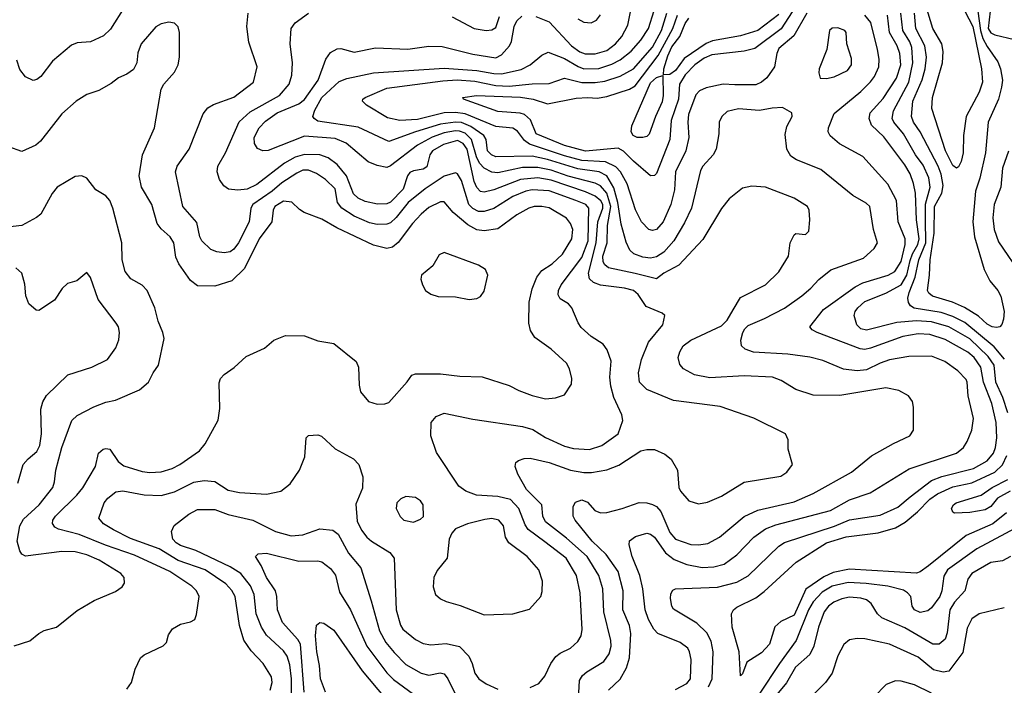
# Model space of a CAD drawing. Extents: x 997026 to 1115308, y 536381 to 619039.
# Tile 434 of 484: x 1089145 to 1094295, y 551211 to 554691. Entities that reach past the tile are written whole.
import ezdxf

# ---------------------------------------------------------------- set-up
doc = ezdxf.new("R2010")
doc.units = 0

msp = doc.modelspace()

# ---------------------------------------------------------------- linework, layer by layer
at = {"layer": '0CON20XD'}
for points in [[(1094315, 555050.4), (1094275.8, 555034.2), (1094253.8, 555015), (1094215.8, 554925), (1094213, 554845), (1094220.5, 554735), (1094211.2, 554645), (1094225, 554622.9), (1094245, 554611.6), (1094347.7, 554587.7)], [(1091845, 554708.5), (1091915, 554679.6), (1092031.6, 554555), (1092075, 554522.6), (1092102.5, 554512.5), (1092155, 554512.3), (1092215, 554530), (1092261.8, 554565), (1092293.6, 554603.6), (1092326.5, 554663.5), (1092352, 554795)], [(1092241.3, 554458.7), (1092285, 554480.9), (1092343.2, 554526.8), (1092393.1, 554585), (1092433.7, 554645), (1092493.9, 554835)], [(1089695, 554760.8), (1089618.9, 554641.1), (1089583.6, 554606.4), (1089515, 554576.2), (1089445, 554571.1), (1089415, 554558.5), (1089315.7, 554474.3), (1089255, 554394.4), (1089235, 554378.6), (1089215, 554374), (1089175, 554392.5), (1089145, 554430), (1089129.6, 554479.6)], [(1093205, 554761.6), (1093126.9, 554643.1), (1092989.7, 554540.3), (1092935, 554526.2), (1092765, 554507.3), (1092725, 554490.2), (1092676.7, 554455), (1092625, 554403.5), (1092595.5, 554355), (1092590.5, 554275), (1092551.7, 554165), (1092546.1, 554065), (1092475, 553886.9), (1092465, 553876.9), (1092445, 553875.6), (1092355, 553951.1), (1092303.8, 554003.8), (1092275, 554019.2), (1092105, 554004.2), (1091995, 554033.8), (1091846.4, 554095), (1091816.9, 554166.9), (1091785.4, 554195.4), (1091762.2, 554202.2), (1091645, 554211.3), (1091466.7, 554275), (1091462.5, 554285), (1091534.8, 554295.2), (1091765, 554286), (1091831.2, 554275), (1091905, 554250.5), (1092055, 554280.8), (1092115.9, 554284.1), (1092165, 554281.6), (1092215, 554290), (1092335, 554328.7), (1092364.4, 554345.6), (1092485, 554504.3), (1092561.9, 554645), (1092586, 554715)], [(1094088.6, 554735), (1094130.2, 554655), (1094176, 554435), (1094181.1, 554365), (1094162.6, 554312.6), (1094095.7, 554184.3), (1094081.2, 554085), (1094079.7, 553995), (1094069.4, 553950.6), (1094055, 553921.4), (1094045, 553914.4), (1094025, 553929.4), (1093988.1, 554005), (1093916.6, 554226.6), (1093918.8, 554285), (1093971.8, 554465), (1093975.8, 554525), (1093967.6, 554565), (1093921.1, 554645), (1093884.4, 554765)], [(1091815, 551199.1), (1091859.4, 551220.6), (1091892, 551258), (1091923.1, 551325), (1091948.8, 551361.2), (1091970.9, 551379.1), (1092025.3, 551404.7), (1092065, 551439.2), (1092081.4, 551468.6), (1092087, 551503), (1092076.8, 551695), (1092058, 551785), (1092003.9, 551875), (1091891.5, 551961.5), (1091804.7, 552025), (1091789.3, 552049.3), (1091755.2, 552135.2), (1091711.5, 552181.5), (1091645, 552198.8), (1091534.7, 552204.7), (1091479.2, 552225), (1091442.1, 552252.1), (1091325, 552428.8), (1091295.6, 552515), (1091297.1, 552585), (1091323.7, 552616.3), (1091365, 552634.4), (1091515, 552602.7), (1091774, 552564), (1091828, 552548), (1091895, 552506.1), (1091995, 552460.8), (1092040.7, 552449.3), (1092125, 552444.6), (1092189.2, 552465), (1092274.6, 552525.4), (1092299.4, 552595), (1092294.4, 552625), (1092252.7, 552715), (1092236.2, 552775), (1092232.4, 552822.4), (1092238.9, 552905), (1092218, 552965), (1092196.2, 552995), (1092133.8, 553035), (1092081.6, 553081.6), (1092065.3, 553105.3), (1092033.2, 553185), (1092015.2, 553205.2), (1091972.1, 553232.1), (1091961.9, 553251.9), (1091963.1, 553275), (1091977.7, 553305), (1092085, 553448), (1092118, 553535), (1092121.7, 553705), (1092106.7, 553725), (1092053.4, 553746.6), (1091915, 553797.2), (1091825, 553802.2), (1091792.2, 553795), (1091725, 553766.1), (1091625, 553704.8), (1091575, 553687.8), (1091545, 553689), (1091515, 553703.3), (1091493.8, 553725), (1091455, 553851.1), (1091435, 553885.8), (1091425, 553890.8), (1091365, 553872.8), (1091265, 553806.2), (1091177.2, 553735), (1091113.8, 553656.2), (1091085, 553629.7), (1091065, 553622.1), (1091015, 553620.2), (1090975, 553629.2), (1090895, 553664.3), (1090829.2, 553705), (1090806.7, 553735), (1090795, 553806.7), (1090745, 553855.9), (1090696.6, 553886.6), (1090655, 553903.7), (1090625, 553903.8), (1090595, 553889.5), (1090515, 553838.3), (1090466, 553794), (1090363.5, 553725), (1090353.3, 553705), (1090345.4, 553635), (1090289.5, 553525), (1090265, 553491.5), (1090245, 553477.7), (1090215, 553471.5), (1090175, 553477.1), (1090145, 553490), (1090097.8, 553535), (1090087.8, 553555), (1090070.4, 553630.4), (1089997.8, 553715), (1089960, 553895), (1089968.1, 553925), (1090031.9, 554015), (1090105, 554198.8), (1090129.4, 554230.6), (1090157.7, 554247.7), (1090264, 554286), (1090367.8, 554365), (1090387.5, 554445), (1090343.6, 554573.6), (1090333.1, 554655), (1090339.4, 554725)], [(1092807.9, 552667.9), (1092565, 552699.5), (1092425, 552757.5), (1092386.7, 552795), (1092380.9, 552845), (1092396.4, 552915), (1092433.5, 553005), (1092509.2, 553095), (1092518.8, 553145), (1092505, 553156.9), (1092422, 553192), (1092380, 553255), (1092355, 553275.8), (1092307.9, 553287.9), (1092183.4, 553303.4), (1092146.8, 553316.8), (1092126, 553336), (1092120, 553365), (1092160.8, 553525), (1092169.6, 553635), (1092194.9, 553705.1), (1092195.1, 553725), (1092184.1, 553744.1), (1092155, 553768.6), (1092105, 553790.3), (1091925, 553853), (1091855, 553863.8), (1091764.4, 553855.6), (1091625, 553801.1), (1091575, 553788.8), (1091555, 553792.7), (1091535, 553814.6), (1091522.1, 553845), (1091484.9, 554015), (1091464.6, 554044.6), (1091435, 554059.3), (1091360.8, 554039.2), (1091304.1, 554005), (1091289.4, 553985), (1091275, 553921.9), (1091255, 553909.1), (1091205, 553901.5), (1091185, 553892.2), (1091173.1, 553875), (1091150.7, 553805), (1091085, 553737.7), (1091065, 553728.9), (1091015.9, 553725.9), (1090951.2, 553741.2), (1090915, 553758.4), (1090890.7, 553780.7), (1090854.1, 553874.1), (1090805, 553933.8), (1090758.1, 553968.1), (1090715, 553984.2), (1090635, 553987.2), (1090585, 553972.7), (1090529.8, 553940.2), (1090385, 553830.3), (1090335, 553805.8), (1090285, 553800), (1090236.7, 553805), (1090212.5, 553822.5), (1090190.6, 553855), (1090177.5, 553895), (1090181.2, 553925), (1090221.2, 553995), (1090292.2, 554157.8), (1090350.5, 554209.5), (1090503.5, 554295), (1090553.8, 554355), (1090568, 554402), (1090571.3, 554465), (1090559.2, 554565), (1090564.2, 554645), (1090585.7, 554674.3), (1090656, 554725)], [(1092224.6, 551185.4), (1092285, 551243.3), (1092318.2, 551301.8), (1092333.8, 551355), (1092341.8, 551481.8), (1092333.6, 551523.6), (1092298.9, 551605), (1092300.9, 551705), (1092274.7, 551805), (1092212.6, 551895), (1092139.6, 551965), (1092050.6, 552075), (1092040.6, 552095), (1092040.6, 552145), (1092052.2, 552167.8), (1092085, 552180), (1092115, 552168.1), (1092152.5, 552125), (1092183.4, 552113.4), (1092215, 552114), (1092296.2, 552135), (1092385, 552166), (1092425, 552165.6), (1092455, 552156.4), (1092475.2, 552145.2), (1092498.8, 552118.8), (1092545, 552010), (1092575, 551974.7), (1092655, 551947.2), (1092695, 551944.7), (1092745, 551951.8), (1092805, 551984.5), (1092935, 552094), (1093005, 552126.9), (1093195, 552169.3), (1093295, 552214), (1093495, 552324.6), (1093599.8, 552410.2), (1093714.6, 552475.4), (1093801.2, 552515), (1093820, 552545), (1093820, 552665), (1093814.1, 552694.1), (1093793.8, 552725), (1093742.4, 552752.4), (1093675, 552766.5), (1093435, 552726.1), (1093295, 552728.2), (1093205, 552758.1), (1093128, 552805), (1093081.9, 552821.9), (1092935, 552828.6), (1092755, 552817.7), (1092673.8, 552835), (1092616.1, 552866.1), (1092598.3, 552888.3), (1092589.4, 552925), (1092597.8, 552955), (1092615.6, 552985), (1092655, 553015.4), (1092815, 553090.9), (1092845, 553120.9), (1092876.3, 553173.7), (1092915, 553238.2), (1093045.8, 553305), (1093115, 553372.5), (1093165.8, 553455), (1093175.7, 553525), (1093195, 553566.2), (1093205, 553573.8), (1093255, 553567.5), (1093272.5, 553585), (1093278, 553645), (1093273.8, 553695), (1093266.2, 553715), (1093195, 553758.1), (1093045, 553816), (1092975, 553820), (1092925, 553810), (1092855.8, 553755), (1092815, 553704.2), (1092717.6, 553542.4), (1092592.5, 553407.5), (1092513.3, 553365), (1092475, 553335.8), (1092363.3, 553363.3), (1092225, 553394.1), (1092205, 553409.2), (1092196.2, 553425), (1092194.5, 553455), (1092217.3, 553525), (1092219.7, 553615), (1092237.5, 553715), (1092215, 553783.8), (1092182.9, 553822.9), (1092155, 553836.8), (1092013.7, 553873.7), (1091924.9, 553904.9), (1091855, 553918.1), (1091775, 553918.2), (1091645, 553890.8), (1091615, 553894.8), (1091575, 553914.7), (1091550.5, 553940.5), (1091533.6, 553973.6), (1091507.4, 554065), (1091475, 554097.2), (1091445, 554108.9), (1091425, 554109.6), (1091365, 554099.1), (1091302.5, 554077.5), (1091225.9, 554035), (1091085, 553926.6), (1091065, 553918.8), (1091015, 553928.5), (1090968.2, 553948.2), (1090852.5, 554045), (1090795, 554069.5), (1090635, 554081.7), (1090445, 554006.8), (1090416.2, 554006.2), (1090387.8, 554017.8), (1090373, 554043), (1090370.4, 554075), (1090398, 554125), (1090429.7, 554160.3), (1090491.3, 554205), (1090605, 554251.6), (1090635, 554274.2), (1090706.6, 554375), (1090745.8, 554484.2), (1090771.1, 554518.9), (1090805, 554538.5), (1090825, 554540.5), (1090895, 554522.1), (1091005, 554543.8), (1091175, 554537.9), (1091285, 554552.1), (1091355, 554551.2), (1091515, 554510.6), (1091635, 554492.7), (1091665, 554507.9), (1091707.3, 554555), (1091716.5, 554576.5), (1091730.4, 554655), (1091745, 554685.8), (1091770.7, 554709.3)], [(1093261.2, 554725), (1093193.3, 554606.7), (1093115, 554541.1), (1093104.7, 554515), (1093093.5, 554445), (1093052.9, 554387.1), (1093025, 554364), (1092995, 554350.9), (1092885, 554351.3), (1092825, 554354.6), (1092735.3, 554334.7), (1092700.4, 554319.6), (1092682.2, 554297.8), (1092643.3, 554195), (1092639.5, 554155), (1092645.3, 554075), (1092628.8, 554005), (1092575.9, 553895), (1092569, 553801), (1092551.1, 553725), (1092511.2, 553635), (1092475, 553594.6), (1092455, 553589.2), (1092435, 553593.8), (1092397.5, 553635), (1092365, 553697.1), (1092322.8, 553832.8), (1092286.8, 553895), (1092262.7, 553922.7), (1092208.8, 553948.8), (1092085, 553955.1), (1091995, 553979.6), (1091811.2, 554041.2), (1091785, 554060), (1091748.4, 554108.4), (1091725, 554123.5), (1091635, 554131.9), (1091475, 554198.5), (1091425, 554206), (1091365, 554203.4), (1091225, 554169), (1091133.6, 554163.6), (1091067.8, 554177.8), (1090959.2, 554245), (1090938, 554265), (1090940, 554275), (1090952, 554285), (1091065, 554332.6), (1091357.8, 554372.2), (1091433.7, 554376.3), (1091525, 554370.3), (1091635, 554346.8), (1091705, 554344.3), (1091825, 554356.4), (1091915, 554358.2), (1091995, 554384.7), (1092085, 554363.3), (1092155, 554362.3), (1092205, 554369.3), (1092284.9, 554395.2), (1092355, 554434.8), (1092455, 554547.3), (1092501.7, 554635), (1092529.2, 554725)], [(1091406.7, 554706.7), (1091521.2, 554645), (1091585.5, 554635.5), (1091615, 554638.2), (1091635, 554650.6), (1091655, 554708)], [(1092065, 554696.5), (1092095, 554678.5), (1092134.5, 554675.5), (1092161.5, 554688.5), (1092183, 554717)], [(1093115, 554718.3), (1093006.2, 554635), (1092915, 554607.3), (1092768.5, 554581.5), (1092735, 554566.7), (1092621, 554489), (1092575, 554424.8), (1092545, 554404.7), (1092512.5, 554402.5), (1092514.7, 554434.7), (1092535, 554502.9), (1092555, 554549.7), (1092597.2, 554602.8), (1092625, 554670.7), (1092645, 554700)], [(1092747, 551203), (1092766.1, 551245), (1092771.5, 551385), (1092762.1, 551442.1), (1092739.6, 551485), (1092685.9, 551535.9), (1092565, 551608), (1092555.7, 551625), (1092548.6, 551665), (1092550.3, 551689.7), (1092561.2, 551708.8), (1092575, 551715.8), (1092795, 551724.7), (1092895, 551750.8), (1092955, 551782.8), (1093115, 551938.5), (1093145, 551957.8), (1093406.9, 552043.1), (1093485, 552075.2), (1093645, 552100.3), (1093738, 552142), (1093803.4, 552196.6), (1093915, 552281.6), (1093967.6, 552302.4), (1094133.5, 552345), (1094205, 552384.2), (1094238.8, 552425), (1094249.5, 552455), (1094255.7, 552505), (1094252.4, 552585), (1094230.2, 552685), (1094185.5, 552795), (1094171.9, 552875), (1094138.1, 552925), (1094105, 552953.4), (1093985, 553018.5), (1093905, 553045.7), (1093845, 553048), (1093765, 553034.2), (1093595, 552973.7), (1093565, 552967.4), (1093540.4, 552970.4), (1093315.8, 553055), (1093289.5, 553069.5), (1093277.5, 553085), (1093349.5, 553175), (1093515.5, 553294.5), (1093555.5, 553314.5), (1093688.1, 553355), (1093721.5, 553375), (1093755, 553426.5), (1093776, 553515), (1093776.6, 553545), (1093740.6, 553635), (1093730.3, 553745), (1093685, 553831.4), (1093555.3, 553975.3), (1093432.6, 554042.6), (1093383.4, 554083.4), (1093374.3, 554105), (1093375.7, 554125), (1093405, 554200.8), (1093544.3, 554315.7), (1093595, 554366.4), (1093616.7, 554395), (1093638.4, 554445), (1093639.7, 554485), (1093631.2, 554535), (1093596, 554676), (1093565.2, 554715.2)], [(1094313.5, 552635), (1094287.5, 552715), (1094249.8, 552795), (1094241.3, 552885), (1094210.7, 552930.7), (1094115, 553022.6), (1094005, 553085.8), (1093915, 553111.9), (1093835, 553116.2), (1093732.7, 553107.3), (1093575, 553068.2), (1093545, 553074.7), (1093523.6, 553095), (1093509.2, 553145), (1093514, 553165), (1093528, 553185), (1093565, 553217.1), (1093675, 553260.8), (1093755, 553304.8), (1093785.1, 553354.9), (1093802.9, 553432.9), (1093813.9, 553466.1), (1093842.9, 553515), (1093849.8, 553545), (1093836.1, 553645), (1093830.4, 553785), (1093820.8, 553835), (1093802.6, 553885), (1093775, 553932.3), (1093665, 554078.8), (1093600.3, 554140.3), (1093587.3, 554175), (1093594, 554205), (1093660.9, 554279.1), (1093731, 554385), (1093753.9, 554455), (1093749.1, 554515), (1093735.2, 554555), (1093694, 554625), (1093684, 554715)], [(1094296.6, 552916.6), (1094241.4, 552981.4), (1094088.1, 553108.1), (1094025, 553138.8), (1093965, 553159.5), (1093823.5, 553183.5), (1093804.7, 553194.7), (1093793.3, 553213.3), (1093790.7, 553235), (1093796.8, 553265), (1093829.2, 553345), (1093847.5, 553435), (1093884.4, 553525), (1093883.4, 553645), (1093883.4, 553726.6), (1093907.1, 553815), (1093900.4, 553865), (1093871.1, 553931.1), (1093830.2, 553985), (1093767.1, 554095), (1093716.4, 554155), (1093707.9, 554175), (1093714.8, 554215), (1093795.2, 554365), (1093817.3, 554465), (1093811.4, 554545), (1093800.5, 554575), (1093764.5, 554635), (1093754.5, 554725)], [(1094156.5, 554735), (1094169.9, 554635), (1094182.9, 554592.9), (1094205, 554550.6), (1094261.2, 554471.2), (1094275.3, 554435), (1094284.7, 554375), (1094281, 554339), (1094264.7, 554275), (1094210.4, 554155), (1094197.2, 553995), (1094167.8, 553862.3), (1094144.6, 553795), (1094130.8, 553635), (1094139.4, 553555), (1094189.6, 553385), (1094218.5, 553325), (1094261.5, 553275), (1094276.2, 553245), (1094294.5, 553165), (1094291.1, 553125), (1094282.4, 553097.6), (1094271.2, 553085), (1094255, 553080.9), (1094231.2, 553085), (1094205, 553099.6), (1094160.3, 553140.3), (1094087, 553187), (1094023.5, 553213.5), (1093920, 553245), (1093900.4, 553260.4), (1093892.7, 553275), (1093903.9, 553355), (1093906.3, 553435), (1093928.1, 553575), (1093929.4, 553715), (1093968.5, 553785), (1093974.8, 553825), (1093964.1, 553884.1), (1093949.1, 553925), (1093854.2, 554104.2), (1093820.3, 554155), (1093809.2, 554185), (1093816, 554265), (1093865, 554376.9), (1093881.5, 554435), (1093887.3, 554495), (1093879.6, 554555), (1093831.7, 554645), (1093825.2, 554725)], [(1089705, 551190.6), (1089729.2, 551225), (1089748.8, 551295), (1089775.8, 551355), (1089795, 551370), (1089895, 551416.7), (1089912.5, 551435), (1089922.5, 551475), (1089944.2, 551505.8), (1089985, 551531.2), (1090037.5, 551542.5), (1090060, 551555), (1090069.3, 551580.7), (1090084.1, 551675.9), (1090070, 551705), (1090045, 551728.6), (1089930.5, 551805), (1089745, 551891.6), (1089593.8, 551943.8), (1089455, 552000), (1089347.1, 552027.1), (1089328.1, 552038.1), (1089316.4, 552056.4), (1089318.2, 552075), (1089332.1, 552095), (1089444.4, 552205.6), (1089475, 552243.5), (1089541.9, 552355), (1089557.5, 552425), (1089581.2, 552445), (1089595, 552449.5), (1089615.8, 552445), (1089660.6, 552380.6), (1089689.2, 552359.2), (1089785, 552328.8), (1089825, 552323.2), (1089885, 552326.2), (1089942, 552345), (1089982.5, 552365), (1090085, 552436.9), (1090115, 552474), (1090182.4, 552597.6), (1090191.1, 552658.9), (1090187.9, 552792.1), (1090195.7, 552815), (1090213.8, 552836.2), (1090267, 552873), (1090330, 552930), (1090425.6, 552974.4), (1090474.3, 553015.7), (1090535, 553040), (1090635, 553038.8), (1090705, 553011.2), (1090787.7, 552997.7), (1090905, 552903.3), (1090917.1, 552875), (1090920.3, 552780.3), (1090928, 552745), (1090970, 552695), (1091015, 552680), (1091055, 552682), (1091075, 552690), (1091171.7, 552798.3), (1091195, 552832.5), (1091215, 552838.8), (1091345, 552838.9), (1091447, 552827), (1091564.4, 552824.4), (1091705, 552778.6), (1091755, 552751.4), (1091825, 552725.6), (1091895, 552709.4), (1091946.8, 552713.2), (1091995, 552728.8), (1092031.4, 552785), (1092033.1, 552815), (1092021.1, 552865), (1092004.7, 552894.7), (1091925, 552969.1), (1091839.9, 553029.9), (1091816.4, 553066.4), (1091807.9, 553105), (1091810.4, 553215), (1091825.3, 553284.7), (1091849.1, 553345), (1091875, 553380), (1091929.1, 553415), (1091984.3, 553465.7), (1092032.1, 553545), (1092037.3, 553595), (1092026.5, 553625), (1092004.1, 553654.1), (1091915, 553707.7), (1091875, 553715.3), (1091835, 553714), (1091807.1, 553705), (1091745, 553670), (1091645, 553598), (1091575, 553586.6), (1091535, 553593.2), (1091489, 553619), (1091412.2, 553682.2), (1091365, 553739.1), (1091345, 553739.2), (1091285, 553708.5), (1091245.5, 553675), (1091198.5, 553625), (1091125, 553525.5), (1091095, 553501.8), (1091065, 553494.5), (1090995, 553512.7), (1090803.3, 553603.3), (1090725, 553648.9), (1090633, 553683), (1090608, 553698), (1090567.8, 553737.8), (1090525, 553742.4), (1090478.5, 553715), (1090470.5, 553695), (1090463.6, 553635), (1090398.1, 553545), (1090320, 553390), (1090254, 553326), (1090165, 553298.2), (1090075, 553299.4), (1090038.1, 553328.1), (1089976.9, 553415), (1089960.8, 553449.2), (1089951.1, 553525), (1089931.1, 553555), (1089885, 553596.9), (1089863.6, 553625), (1089835.7, 553725.7), (1089781.1, 553815), (1089768.8, 553875), (1089786.9, 553985), (1089849.5, 554125), (1089885, 554327.5), (1089898, 554355), (1089955, 554416.2), (1089974.2, 554455), (1089980, 554495), (1089980, 554625), (1089973.9, 554653.9), (1089955, 554673.8), (1089925, 554677.5), (1089885, 554670), (1089856.9, 554653.1), (1089779.4, 554565), (1089762.6, 554517.4), (1089756.9, 554465), (1089739.4, 554430.6), (1089705, 554407.1), (1089661.9, 554388.1), (1089623.1, 554356.9), (1089558.6, 554321.4), (1089495, 554300.6), (1089439.2, 554265), (1089365, 554199.2), (1089253.9, 554056.1), (1089228.8, 554035), (1089155, 554001.2), (1089087, 554027)], [(1093365, 554384.2), (1093405, 554393.1), (1093474, 554425), (1093495.5, 554455), (1093495, 554487.5), (1093472, 554565), (1093468, 554625), (1093460, 554635), (1093425, 554648.5), (1093395, 554647.8), (1093380, 554635), (1093366.9, 554535), (1093326, 554435), (1093324, 554414), (1093332.5, 554385), (1093365, 554384.2)], [(1092575, 551188.2), (1092635, 551220.8), (1092653.9, 551245), (1092656.9, 551345), (1092649.1, 551385), (1092638.9, 551405), (1092599.2, 551435), (1092482.3, 551482.3), (1092461.8, 551505), (1092434.2, 551554.2), (1092416, 551605), (1092403.9, 551715), (1092388.9, 551785), (1092348.5, 551885), (1092331.9, 551945), (1092334.5, 551965.5), (1092365, 551988.1), (1092425, 552005.5), (1092445, 552001.5), (1092465, 551984.5), (1092523, 551903), (1092567.7, 551867.7), (1092635, 551842.7), (1092715, 551826.9), (1092775, 551829.7), (1092829.2, 551845), (1092895, 551892.9), (1092985, 551985.4), (1093045, 552028.4), (1093100.1, 552049.9), (1093385, 552125.3), (1093485, 552180), (1093592.7, 552217.3), (1093797, 552343), (1094045, 552424.6), (1094081.1, 552455), (1094101.5, 552485), (1094125.6, 552545), (1094133.6, 552605), (1094105.5, 552725), (1094101.1, 552795), (1094095, 552809.2), (1094051.4, 552855), (1093984.7, 552904.7), (1093915, 552931.8), (1093795, 552929.7), (1093695, 552912.1), (1093645, 552895.2), (1093575, 552860.8), (1093524.8, 552854.8), (1093453.3, 552863.3), (1093345, 552910), (1093277, 552927), (1093162, 552942), (1092983.1, 552953.1), (1092938.6, 552968.6), (1092920, 552985), (1092916.5, 553015), (1092927.5, 553055), (1092936.9, 553075), (1092955, 553091.5), (1093040.6, 553129.4), (1093145, 553183.1), (1093235, 553247.3), (1093282.9, 553287.1), (1093325, 553333.3), (1093387.4, 553382.6), (1093558, 553445), (1093614, 553495), (1093630.8, 553525), (1093611.5, 553595), (1093592.2, 553715), (1093572.6, 553732.6), (1093501.8, 553771.8), (1093335, 553908.2), (1093207.7, 553957.7), (1093177.9, 553977.9), (1093158, 554015), (1093149.5, 554090.5), (1093157.4, 554132.6), (1093185.8, 554185), (1093183.3, 554205), (1093135, 554232), (1093080.7, 554229.3), (1093015, 554216.4), (1092905, 554225.5), (1092845, 554210.6), (1092817.1, 554185), (1092803.3, 554155), (1092801.1, 554095), (1092788.1, 554015), (1092772.2, 553985), (1092718.2, 553925), (1092705, 553902), (1092659.1, 553705), (1092621.8, 553628.2), (1092565.9, 553535), (1092514.4, 553475.6), (1092475, 553451.4), (1092445, 553444.2), (1092405, 553448.7), (1092357, 553467), (1092335.8, 553485.8), (1092317.2, 553527.3), (1092291.2, 553621.2), (1092274, 553735), (1092252.6, 553812.6), (1092215.2, 553875), (1092175.9, 553895.9), (1092065, 553911.1), (1091905, 553961), (1091825, 553978.4), (1091635, 553973.9), (1091612.3, 553985), (1091591.8, 554005), (1091585.3, 554065), (1091572.4, 554085), (1091505, 554132.4), (1091455, 554153.3), (1091425, 554155.8), (1091345, 554145.1), (1091214.6, 554105.4), (1091075, 554053.8), (1090915, 554129.8), (1090705, 554161.2), (1090684.2, 554174.2), (1090678.5, 554185), (1090688.8, 554218.8), (1090725.8, 554285), (1090815, 554368.2), (1090855, 554383.4), (1090996.1, 554413.9), (1091365, 554437.8), (1091535, 554425.7), (1091625, 554409.4), (1091665, 554409), (1091768.3, 554431.7), (1091815, 554455.4), (1091875, 554505.5), (1091908.9, 554521.1), (1091995, 554488.3), (1092065.7, 554445.7), (1092095, 554434.5), (1092174.2, 554435.8), (1092241.3, 554458.7)], [(1092405, 554074.4), (1092375, 554074.4), (1092354.2, 554085), (1092343.1, 554105), (1092345.9, 554135.9), (1092445, 554360.4), (1092475, 554389.2), (1092508.8, 554398.8), (1092511.1, 554295), (1092505, 554261.4), (1092470, 554185), (1092437.4, 554092.6), (1092425, 554080), (1092405, 554074.4)], [(1094316.6, 554003.4), (1094286.3, 553915), (1094276.7, 553815), (1094242.4, 553725), (1094235.3, 553655), (1094241.9, 553595), (1094265, 553529.4), (1094387.6, 553347.6)], [(1089115, 551417.5), (1089197.4, 551442.6), (1089245, 551482), (1089273.2, 551496.8), (1089336.7, 551515), (1089445, 551601.2), (1089535, 551653.8), (1089645, 551702), (1089680, 551725), (1089693.3, 551745), (1089691.2, 551775), (1089674, 551795), (1089560, 551865), (1089495, 551893.5), (1089435, 551908.8), (1089365, 551909.8), (1089175, 551885.5), (1089155, 551896.9), (1089145, 551914.3), (1089130.9, 551965), (1089145.3, 552045), (1089165, 552080), (1089246.7, 552155), (1089317.3, 552245), (1089327.3, 552275), (1089333.5, 552335), (1089365.4, 552454.6), (1089418, 552595), (1089445, 552622), (1089533.2, 552666.8), (1089595, 552691.4), (1089645, 552702.5), (1089771.2, 552755), (1089819.2, 552795), (1089842, 552845), (1089871.2, 552885), (1089900, 553025), (1089894, 553055), (1089868.6, 553115), (1089851.8, 553185), (1089810.6, 553275), (1089785, 553302.9), (1089726.6, 553336.6), (1089695.8, 553375), (1089681.4, 553435), (1089678.9, 553525), (1089632.7, 553705), (1089616, 553746), (1089595, 553770.8), (1089542.4, 553802.4), (1089495, 553863.3), (1089470, 553875), (1089435, 553870.8), (1089340.6, 553815), (1089315, 553783.1), (1089255.3, 553674.7), (1089233.3, 553656.7), (1089155, 553615.6), (1089065, 553604.3)], [(1091495, 553227.5), (1091535, 553232.5), (1091555, 553243.8), (1091575, 553272.5), (1091594, 553355), (1091581.2, 553385), (1091545, 553408), (1091365, 553474.3), (1091338.3, 553461.7), (1091305.5, 553404.5), (1091246.2, 553355), (1091243.8, 553335), (1091251.2, 553305), (1091266.7, 553275), (1091295, 553256.2), (1091334.1, 553244.1), (1091425, 553242.5), (1091495, 553227.5)], [(1089135, 552267.5), (1089162.2, 552365), (1089189.2, 552395), (1089235, 552433.1), (1089250, 552465), (1089258.4, 552525), (1089254.6, 552655.4), (1089265, 552693.8), (1089284.6, 552725.4), (1089396.1, 552833.9), (1089521.2, 552875), (1089604, 552915), (1089648, 552975), (1089663, 553017), (1089666.9, 553055), (1089661.4, 553085), (1089650, 553105), (1089555, 553228), (1089515, 553342.5), (1089495, 553370), (1089443.6, 553326.4), (1089395, 553312.5), (1089366.7, 553285), (1089326.2, 553225), (1089245, 553171.2), (1089231.7, 553171.7), (1089193.3, 553205), (1089177.3, 553247.3), (1089172.3, 553307.7), (1089155.7, 553365.7), (1089125, 553394)], [(1092063.1, 551045), (1092072.5, 551235), (1092088.8, 551261.2), (1092110.7, 551280.7), (1092200.9, 551335), (1092227.3, 551375), (1092239.3, 551415), (1092237.2, 551445), (1092201, 551595), (1092194.2, 551715), (1092174.4, 551784.4), (1092113.6, 551885), (1092005, 551980.2), (1091895.2, 552065.2), (1091880.8, 552095), (1091875.2, 552155.2), (1091795.3, 552235), (1091750, 552315), (1091735.7, 552355), (1091740, 552375), (1091753.5, 552386.5), (1091783.2, 552396.8), (1091815, 552397.8), (1091915, 552375.8), (1092025, 552335.8), (1092095, 552324.1), (1092135, 552322.8), (1092215, 552336.6), (1092278, 552362), (1092394.1, 552435.9), (1092425, 552444.5), (1092465, 552443.5), (1092519.8, 552419.8), (1092552.4, 552392.4), (1092585.5, 552335), (1092592.5, 552245), (1092601.5, 552225), (1092645, 552175.6), (1092695, 552160), (1092742.4, 552167.6), (1092815, 552198.9), (1092935, 552272.9), (1093126.2, 552305), (1093158, 552325), (1093186.2, 552365), (1093163.8, 552445), (1093163.8, 552495), (1093151.2, 552525), (1092985, 552608), (1092807.9, 552667.9)], [(1090455.6, 551185), (1090465.5, 551225), (1090461.5, 551255), (1090418.1, 551325), (1090355, 551390.6), (1090316.9, 551446.9), (1090293.9, 551523.9), (1090271.6, 551675), (1090255, 551706.5), (1090222.1, 551742.1), (1090114.6, 551815), (1089974.1, 551864.1), (1089875, 551924.4), (1089725, 551978.4), (1089635, 552023.3), (1089583.3, 552055), (1089558.1, 552085), (1089586.7, 552165), (1089605, 552188.6), (1089647.6, 552222.4), (1089685, 552227.1), (1089795, 552207.2), (1089885, 552203.5), (1089955, 552222.5), (1090055, 552272.2), (1090108.8, 552281.2), (1090165, 552276.4), (1090235, 552231.5), (1090295, 552218.9), (1090435, 552210.5), (1090510, 552225), (1090560, 552265), (1090608, 552335), (1090636.2, 552405), (1090642.5, 552505), (1090655, 552517.5), (1090705, 552520), (1090723.6, 552513.6), (1090795, 552446.7), (1090890, 552395), (1090918, 552365), (1090940.3, 552300.3), (1090937.8, 552242.2), (1090902.9, 552157.1), (1090909.5, 552069.5), (1090932.1, 552022.1), (1090961.1, 551985), (1090985, 551963.6), (1091080.8, 551905), (1091103.1, 551875), (1091114.7, 551605), (1091137.1, 551525), (1091149.1, 551505), (1091215, 551450.5), (1091255, 551429.5), (1091295, 551422.7), (1091375, 551429.6), (1091445, 551413.5), (1091493.2, 551363.2), (1091511.5, 551325), (1091525.6, 551275), (1091545.7, 551245), (1091585, 551217.8), (1091645, 551190)], [(1094307.1, 552112.9), (1094235, 552055.7), (1094095, 551993.7), (1093897.9, 551835), (1093855.6, 551804.4), (1093835, 551797.6), (1093485, 551818.8), (1093399.6, 551800.4), (1093351.4, 551778.6), (1093257.2, 551712.8), (1093195, 551578.2), (1093126.5, 551543.5), (1093094, 551516), (1093066.7, 551425), (1093025, 551380.6), (1092948.8, 551331.2), (1092925, 551270), (1092915, 551260), (1092907.5, 551385), (1092871.5, 551515), (1092868.1, 551585), (1092878.1, 551605), (1092895, 551619.5), (1092995, 551668.5), (1093039.6, 551700.4), (1093206.9, 551855), (1093364.5, 551955), (1093467.3, 551987.3), (1093635, 552007.4), (1093725, 552033.9), (1093776.7, 552063.3), (1093841.7, 552118.3), (1093905, 552184.3), (1093945, 552211.5), (1094025, 552248.1), (1094125, 552270.2), (1094244.7, 552325), (1094285, 552364.2), (1094308.2, 552411.8)], [(1094325, 552225.9), (1094260, 552190), (1094223.8, 552145), (1094195, 552127.5), (1094115, 552114.7), (1094035, 552110), (1094025.9, 552115.9), (1094019.2, 552135), (1094028.6, 552155), (1094042.9, 552165), (1094174.3, 552205.7), (1094232.2, 552245), (1094313.2, 552286.8)], [(1091205, 552064), (1091240.7, 552079.3), (1091257, 552093), (1091256, 552155), (1091242, 552175), (1091215, 552192.5), (1091165, 552198.1), (1091138, 552185), (1091117.5, 552165), (1091114.2, 552135), (1091135, 552093.3), (1091153.8, 552075), (1091205, 552064)], [(1090567, 551165), (1090566.7, 551245), (1090557.9, 551317.9), (1090543.9, 551363.9), (1090525, 551391.3), (1090435, 551473.1), (1090408.8, 551515), (1090381.4, 551585), (1090371.7, 551685), (1090351.3, 551731.3), (1090300.6, 551795), (1090245, 551830), (1090065.6, 551915), (1089985, 551941.1), (1089962.5, 551955), (1089946.1, 551975), (1089939.1, 552015), (1089953.2, 552046.8), (1090029.4, 552105), (1090075, 552129.6), (1090165, 552129.3), (1090234.3, 552104.3), (1090363.4, 552073.4), (1090482, 552015), (1090565, 551992.9), (1090625, 551998.2), (1090715, 552028.8), (1090782.2, 552022.2), (1090811, 552001), (1090865, 551901.1), (1090929.1, 551825), (1090982.7, 551652.7), (1091025.9, 551495.9), (1091060.6, 551435), (1091102.7, 551382.7), (1091165, 551319.3), (1091245, 551273.9), (1091285, 551263.6), (1091344.6, 551275.4), (1091365, 551270), (1091384, 551244), (1091425, 551161.8)], [(1091575, 551580), (1091725, 551584), (1091811.2, 551608.8), (1091870.8, 551675), (1091878.3, 551701.7), (1091880, 551755), (1091860, 551815), (1091800, 551885), (1091703.1, 551955), (1091685.6, 551985), (1091675.6, 552045), (1091650.8, 552075), (1091615, 552082.7), (1091577.6, 552077.6), (1091487.5, 552055), (1091425, 552028.8), (1091404.3, 552005.7), (1091390.8, 551975), (1091381.4, 551875), (1091328.3, 551811.7), (1091310.8, 551775), (1091307.5, 551725), (1091320, 551685), (1091345, 551662.5), (1091375, 551648.6), (1091448, 551628), (1091575, 551580)], [(1094376.5, 552045), (1094152.1, 551925), (1093998.4, 551815), (1093978, 551782), (1093967.6, 551705), (1093957.4, 551675), (1093915, 551615.6), (1093895, 551599.4), (1093855, 551592.1), (1093825, 551604.5), (1093813.5, 551625), (1093805.5, 551675), (1093788.9, 551695), (1093767.7, 551707.7), (1093685, 551729.2), (1093572.3, 551742.3), (1093478.1, 551748.1), (1093395, 551728.5), (1093342.4, 551697.6), (1093295, 551647.1), (1093271.6, 551605), (1093206.7, 551445), (1093118.3, 551325), (1093011.9, 551165)], [(1090632.8, 551175), (1090614.2, 551425), (1090600.1, 551450.1), (1090518.5, 551538.5), (1090492.4, 551605), (1090490.3, 551675), (1090483.3, 551705), (1090435.4, 551775), (1090407.6, 551837.6), (1090378.8, 551885), (1090392.7, 551897.3), (1090435, 551901.1), (1090605, 551860.3), (1090705, 551862.3), (1090725, 551856.9), (1090770.8, 551820.8), (1090796.9, 551786.9), (1090817.1, 551697.1), (1090875.9, 551605), (1090960.5, 551415), (1091065.9, 551275.9), (1091100.7, 551240.7), (1091205, 551164.7)], [(1094326.7, 551885), (1094285, 551862), (1094225, 551852.7), (1094124.4, 551795), (1094104.6, 551765.4), (1094088.5, 551705), (1094035, 551646.2), (1094010, 551605), (1093995.3, 551485), (1093985, 551451.4), (1093955, 551425.4), (1093920.8, 551425), (1093775, 551511.4), (1093655, 551563.3), (1093632.4, 551585), (1093599.3, 551639.3), (1093575, 551657.5), (1093545, 551666.2), (1093485, 551671.2), (1093445, 551663.6), (1093402.7, 551645), (1093375, 551624.1), (1093351.9, 551595), (1093323.2, 551515), (1093298.4, 551415), (1093277.9, 551372.1), (1093202.7, 551305), (1093155.8, 551224.2), (1093105, 551163.2)], [(1094295, 551615.4), (1094163.3, 551585), (1094125, 551558.6), (1094101.2, 551508.8), (1094077.9, 551382.1), (1094005, 551284), (1093975, 551279.5), (1093925, 551292), (1093845, 551358.6), (1093695.3, 551425.3), (1093565, 551452.9), (1093525, 551455.4), (1093485, 551448.5), (1093455, 551424.2), (1093423.5, 551365), (1093395.4, 551274.6), (1093360, 551225), (1093245, 551110)], [(1090744.2, 551175), (1090717.8, 551245), (1090713.5, 551315), (1090698.3, 551385), (1090691.3, 551468.7), (1090697.5, 551525), (1090715, 551539.2), (1090735, 551535.7), (1090788.5, 551498.5), (1090935.9, 551285.9), (1091054.8, 551144.8)], [(1093915, 551170.4), (1093825, 551213.3), (1093755, 551232.9), (1093725.8, 551234.2), (1093676.2, 551215), (1093611.7, 551148.3)]]:
    msp.add_lwpolyline(points, dxfattribs=at)

doc.saveas('drawing.dxf')
